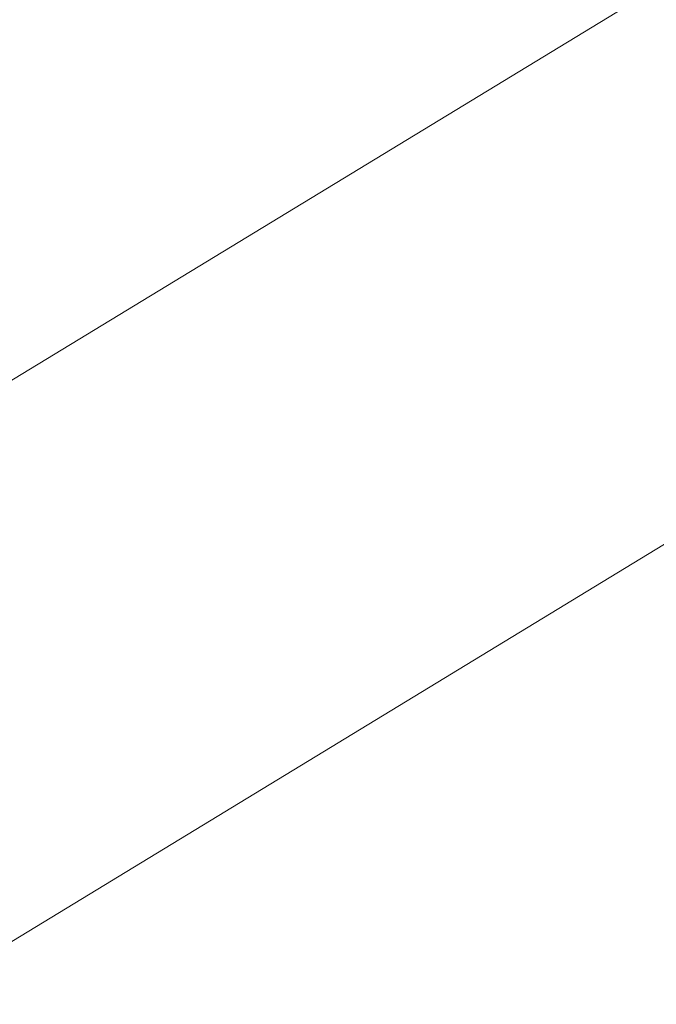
# Model space of a CAD drawing. Extents: x 1620613 to 1693141, y 557269 to 607790.
# Tile 465 of 656: x 1620828.567 to 1620828.814, y 607313.131 to 607313.512. Entities that reach past the tile are written whole.
import ezdxf

# ---------------------------------------------------------------- set-up
doc = ezdxf.new("R2010")
doc.units = 0
doc.header["$LTSCALE"] = 10
doc.header["$MEASUREMENT"] = 0
doc.linetypes.add('DGN Style 2', pattern=[7.346996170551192, 4.408197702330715, -2.938798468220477])
doc.linetypes.add('DGN Style 3', pattern=[10.28579463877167, 7.346996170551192, -2.938798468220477])
doc.layers.add('DT_X_Contour_Minor', color=136, linetype='DGN Style 3', lineweight=0)
doc.layers.add('SV_X_Top_of_Bank', color=97, linetype='DGN Style 2', lineweight=0)

# ---------------------------------------------------------------- blocks, each defined once
blk = doc.blocks.new('*U1004')
at = {"layer": 'DT_X_Contour_Minor', "transparency": 33554559, "flags": 128}
for points, elevation in [([(-15.21616715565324, 53.13950447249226), (-19.81874134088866, 49.86354265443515), (-20.72156229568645, 49.22141635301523), (-21.45749336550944, 48.69902108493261), (-22.02653455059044, 48.29635685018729), (-22.42868585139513, 48.01342364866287), (-23.27856947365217, 47.41857648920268), (-23.80416834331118, 46.98556298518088), (-24.74355223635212, 46.13265784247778), (-26.09672115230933, 44.85986106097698), (-27.86367509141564, 43.16717264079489), (-33.12726562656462, 38.09348133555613), (-34.87997650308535, 36.41065848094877), (-36.19041623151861, 35.16745839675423), (-37.05858481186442, 34.36388108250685), (-37.48448224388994, 33.99992653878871), (-38.03051386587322, 33.61554478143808), (-38.21858775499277, 33.48693160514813), (-38.37328570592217, 33.38937839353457), (-38.49460771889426, 33.32288514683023), (-38.5825537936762, 33.28745186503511), (-38.77257540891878, 33.23437640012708), (-38.88521126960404, 33.17604471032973), (-39.08060264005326, 33.04085623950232), (-39.3587495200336, 32.82881098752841), (-39.71965190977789, 32.53990895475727), (-40.79239896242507, 31.66702782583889), (-41.21281239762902, 31.37527341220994), (-41.66949241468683, 31.15467101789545), (-42.16243901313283, 31.00522064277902), (-42.6916521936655, 30.92692228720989), (-44.15124278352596, 30.8129960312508), (-44.65910627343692, 30.77541925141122), (-45.08800380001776, 30.74813360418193), (-45.43793536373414, 30.73113908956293), (-45.7089009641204, 30.72443570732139), (-46.78915318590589, 30.71716589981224), (-50.25550565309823, 29.22997960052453), (-51.06818505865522, 28.88110715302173), (-52.02064364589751, 28.47185536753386), (-53.11288141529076, 28.00222424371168), (-54.34489836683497, 27.47221378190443), (-57.81664914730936, 25.97834676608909), (-59.108489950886, 25.4196177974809), (-60.38019927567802, 24.86383115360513), (-61.63177712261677, 24.31098683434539), (-62.86322349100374, 23.76108483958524), (-66.12023850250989, 22.29860262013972), (-67.36429721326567, 21.74074830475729), (-68.65371208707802, 21.16404702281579), (-69.9884831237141, 20.56849877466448), (-71.36861032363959, 19.95410356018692), (-75.10942440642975, 18.29058703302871), (-76.51567851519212, 17.66446206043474), (-77.92883027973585, 17.03372453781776), (-79.34887969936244, 16.39837446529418), (-80.77582677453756, 15.75841184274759), (-84.59021584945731, 14.04569478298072), (-85.96780275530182, 13.42649090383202), (-87.23977166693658, 12.8534170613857), (-88.40612258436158, 12.32647325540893), (-89.46685550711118, 11.84565948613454), (-92.15465264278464, 10.62499615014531), (-93.16140094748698, 10.16824392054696), (-94.16579800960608, 9.713484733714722), (-95.16784382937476, 9.260718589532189), (-96.16753840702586, 8.809945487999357), (-98.83025562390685, 7.610541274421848), (-99.75191201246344, 7.19545492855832), (-100.5198432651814, 6.84974905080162), (-101.1340493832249, 6.573423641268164), (-101.5945303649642, 6.366478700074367), (-102.6175128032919, 5.907132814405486), (-103.011255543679, 5.728681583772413), (-103.425246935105, 5.537837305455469), (-103.8594869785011, 5.334599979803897), (-104.3139756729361, 5.1189696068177), (-105.5529437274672, 4.527431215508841), (-105.9805033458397, 4.32358178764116), (-106.3339561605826, 4.1556872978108), (-106.613302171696, 4.023747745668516), (-106.818541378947, 3.927763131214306), (-107.2670368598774, 3.719744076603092), (-107.4843943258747, 3.619638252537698), (-107.8000951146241, 3.475335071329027), (-108.2141392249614, 3.286834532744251), (-108.7265266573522, 3.054136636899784), (-110.2240175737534, 2.374679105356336), (-110.7152033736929, 2.152073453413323), (-111.0656425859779, 1.993849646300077), (-111.2753352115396, 1.900007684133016), (-111.3442812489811, 1.870547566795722), (-111.3404752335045, 1.87782971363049), (-111.3429190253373, 1.878463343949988), (-111.3531049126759, 1.874902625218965), (-111.371032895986, 1.867147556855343), (-111.3967029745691, 1.855198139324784), (-111.4754793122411, 1.817740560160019), (-111.5018743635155, 1.805381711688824), (-111.5219772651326, 1.796398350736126), (-111.5357880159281, 1.79079047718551), (-111.5433066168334, 1.788558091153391), (-111.5549666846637, 1.787105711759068), (-111.5624210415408, 1.784814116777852), (-111.5760390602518, 1.779028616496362), (-111.5958207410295, 1.769749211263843), (-111.6217660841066, 1.756975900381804), (-111.6991718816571, 1.718255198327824), (-111.7342200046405, 1.700687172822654), (-111.7813100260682, 1.677023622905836), (-111.8404419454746, 1.647264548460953), (-111.9116157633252, 1.611409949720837), (-112.2718580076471, 1.429865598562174), (-113.0350606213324, -0.2474059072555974), (-113.2177541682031, -0.6502334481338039), (-113.4387479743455, -1.13988542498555), (-113.6980420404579, -1.716361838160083), (-113.9956363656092, -2.379662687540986), (-114.8402882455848, -4.264230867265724), (-115.2146300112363, -4.99066763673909), (-115.7041663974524, -5.756551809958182), (-116.3088974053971, -6.561883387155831), (-117.0288230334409, -7.406662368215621), (-120.6572634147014, -11.44100822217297), (-121.7109238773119, -12.4702595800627), (-121.9242665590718, -12.67251216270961), (-122.1127258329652, -12.838162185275), (-122.2763016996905, -12.96720964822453), (-122.4149941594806, -13.0596545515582), (-122.7516628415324, -13.25737088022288), (-123.1181484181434, -13.47519358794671), (-123.9651036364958, -13.98037446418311), (-125.2925284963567, -14.77291350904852), (-127.1004229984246, -15.85281072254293), (-132.5621011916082, -19.11568085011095), (-134.3564604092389, -20.18775530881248), (-135.643279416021, -20.95682608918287), (-136.4225582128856, -21.4228931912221), (-136.6942967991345, -21.5859566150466), (-136.7422127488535, -21.61678750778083), (-136.7928334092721, -21.64935871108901), (-136.9087584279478, -21.72394915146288), (-137.0899878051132, -21.84055882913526), (-137.3365215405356, -21.99918774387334), (-138.0810173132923, -22.47822383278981), (-138.3978712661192, -22.6746115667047), (-138.790061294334, -22.90449770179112), (-139.2575873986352, -23.16788223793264), (-139.8004495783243, -23.46476517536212), (-142.5095905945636, -24.92838181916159), (-153.1870326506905, -30.13426355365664), (-155.2248335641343, -31.12493864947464), (-156.7621897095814, -31.86587176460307), (-157.7991010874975, -32.35706289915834), (-158.3355676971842, -32.59851205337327), (-159.0988856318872, -32.90938715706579), (-159.3740378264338, -33.02320973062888), (-159.6270059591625, -33.13152112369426), (-159.8577900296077, -33.23432133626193), (-160.0663900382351, -33.33161036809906), (-160.5930779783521, -33.58369954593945), (-160.8051329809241, -33.66154300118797), (-161.0462820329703, -33.70600648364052), (-161.3165251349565, -33.71708999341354), (-161.615862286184, -33.69479353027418), (-162.4528867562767, -33.59082966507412), (-162.9269289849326, -33.66899306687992), (-163.721287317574, -33.98145617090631), (-164.8359617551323, -34.52821897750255), (-166.2709522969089, -35.30928148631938), (-170.5246818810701, -37.7045144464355), (-172.1231266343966, -38.57648387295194), (-173.7281637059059, -39.39596743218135), (-175.339793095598, -40.16296512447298), (-176.9580148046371, -40.87747694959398), (-181.2820624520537, -42.71286066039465), (-182.7909117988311, -43.35069092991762), (-184.0744241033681, -43.88764395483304), (-185.1325993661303, -44.32371973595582), (-185.9654375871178, -44.65891827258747), (-187.8858901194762, -45.41827804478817), (-188.520472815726, -45.67012349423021), (-188.9838815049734, -45.85614001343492), (-189.2761161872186, -45.97632760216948), (-189.3971768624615, -46.0306862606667), (-189.4917733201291, -46.08787077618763), (-189.8211518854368, -46.28819430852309), (-190.7383402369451, -46.84627651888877), (-192.2433383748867, -47.76211740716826), (-194.3361462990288, -49.03571697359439), (-200.7007138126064, -52.90899405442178), (-202.8180694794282, -54.19743101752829), (-204.3967108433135, -55.15778409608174), (-205.4366379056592, -55.79005328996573), (-205.9378506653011, -56.09423859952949), (-206.5561322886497, -56.46795424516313), (-206.8614067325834, -56.64589492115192), (-207.3135188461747, -56.89943021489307), (-207.912468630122, -57.22856012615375), (-208.6582560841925, -57.63328465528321), (-212.4812187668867, -59.69838656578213), (-217.9525532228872, -61.78625121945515), (-218.9816974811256, -62.17902329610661), (-219.7242726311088, -62.46254038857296), (-220.1802786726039, -62.63680249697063), (-220.3497156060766, -62.70180962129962), (-220.4194552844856, -62.72948864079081), (-220.8007980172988, -62.87632058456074), (-221.8925214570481, -63.29605715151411), (-223.6946256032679, -63.98869834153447), (-226.2071104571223, -64.95424415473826), (-233.8542443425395, -67.8929058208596), (-236.4554405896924, -68.89391066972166), (-238.5236789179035, -69.69292896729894), (-240.0589593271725, -70.28996071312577), (-241.0612818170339, -70.68500590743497), (-243.0235312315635, -71.46914435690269), (-243.7578034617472, -71.7613185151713), (-244.4889330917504, -72.04973715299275), (-245.2169201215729, -72.33440027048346), (-245.9417645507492, -72.61530786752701), (-247.8704928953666, -73.35938743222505), (-248.5630352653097, -73.6199460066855), (-249.1941161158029, -73.8435620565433), (-249.7637354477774, -74.0302355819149), (-250.271893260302, -74.17996658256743), (-251.5450320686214, -74.52999255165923), (-252.0702619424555, -74.6602527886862), (-252.691097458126, -74.78851402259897), (-253.4075386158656, -74.91477625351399), (-254.2195854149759, -75.03903948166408), (-256.5125177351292, -75.36774275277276), (-256.9049860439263, -75.59858398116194), (-256.3626917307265, -76.04458021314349), (-254.8856347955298, -76.705731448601), (-252.4738152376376, -77.58203768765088), (-244.7959462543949, -80.20572766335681), (-242.204642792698, -81.01907846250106), (-240.1891341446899, -81.49136337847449), (-238.7494203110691, -81.62258241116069), (-237.8855012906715, -81.41273556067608), (-236.3494436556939, -80.39838944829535), (-235.4562545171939, -80.28305411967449), (-233.928730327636, -80.69780771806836), (-231.7668710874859, -81.64265024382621), (-228.9706767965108, -83.11758169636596), (-220.6683786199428, -87.75751747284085), (-217.8834685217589, -89.27032145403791), (-215.7554618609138, -90.32878156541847), (-214.2843586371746, -90.93289780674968), (-213.4701588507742, -91.08267017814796), (-212.174830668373, -90.87627134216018), (-211.6545913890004, -90.75436087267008), (-211.0653696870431, -90.54342859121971), (-210.4071655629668, -90.2434744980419), (-209.6799790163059, -89.85449859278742), (-207.6488383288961, -88.69853376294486), (-206.8963358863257, -88.28145190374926), (-206.1621840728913, -87.89717994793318), (-205.4463828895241, -87.54571789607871), (-204.7489323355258, -87.22706574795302), (-202.9135316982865, -86.42107322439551), (-202.161806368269, -86.10027413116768), (-201.2831808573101, -85.74237124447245), (-200.277655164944, -85.347364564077), (-199.1452292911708, -84.91525409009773), (-195.9562267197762, -83.71348776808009), (-194.8143689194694, -83.26692920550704), (-193.7805474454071, -82.82857825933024), (-192.8547622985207, -82.39843492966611), (-192.0370134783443, -81.97649921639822), (-190.0003983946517, -80.86228080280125), (-189.2093401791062, -80.45351616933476), (-188.3636268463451, -80.06288607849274), (-187.4632583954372, -79.69039053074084), (-186.5082348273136, -79.33602952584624), (-183.88863182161, -78.41524623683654), (-183.0039409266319, -78.10315325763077), (-182.3145704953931, -77.85746178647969), (-181.8205205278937, -77.67817182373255), (-181.5217910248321, -77.56528336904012), (-180.9856063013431, -77.35278283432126), (-180.6732185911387, -77.23195806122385), (-180.1381940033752, -77.02885914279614), (-179.3805325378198, -76.74348607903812), (-178.4002341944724, -76.37583887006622), (-175.4892561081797, -75.28574745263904), (-174.2415284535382, -74.81242216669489), (-172.6815790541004, -74.21001487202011), (-170.8094079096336, -73.47852556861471), (-168.6250150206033, -72.6179542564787), (-162.3836716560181, -70.15098807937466), (-160.3075015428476, -69.33094668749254), (-158.7599987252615, -68.72104714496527), (-157.7411632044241, -68.32128945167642), (-157.2509949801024, -68.131673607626), (-156.6487694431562, -67.906220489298), (-156.3778641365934, -67.78612823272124), (-156.0168173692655, -67.59494130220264), (-155.5656291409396, -67.33265969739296), (-155.0242994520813, -66.99928341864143), (-153.4605650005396, -66.01548710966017), (-152.8529017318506, -65.65113033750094), (-152.2027127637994, -65.29590725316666), (-151.5099980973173, -64.94981785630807), (-150.7747577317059, -64.61286214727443), (-148.7574158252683, -63.72649183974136), (-147.8165163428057, -63.32364140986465), (-146.5068243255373, -62.77986785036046), (-144.8283397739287, -62.09517116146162), (-142.7810626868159, -61.26955134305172), (-136.8299337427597, -58.88000098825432), (-134.7873558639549, -58.07134284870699), (-133.1229689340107, -57.4375311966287), (-131.8367729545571, -56.97856603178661), (-130.9287679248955, -56.69444735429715), (-129.0116757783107, -56.16992619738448), (-128.3709055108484, -55.98933264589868), (-127.8864138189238, -55.84094285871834), (-127.5582007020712, -55.72475683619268), (-127.3862661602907, -55.64077457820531), (-127.1361454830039, -55.45976024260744), (-127.0158877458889, -55.40442056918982), (-126.8427050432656, -55.37416230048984), (-126.6165973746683, -55.36898543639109), (-126.3375647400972, -55.38888997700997), (-125.5229110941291, -55.47541062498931), (-125.2490449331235, -55.50724031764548), (-125.0384366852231, -55.53783890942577), (-124.8910863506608, -55.56720640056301), (-124.8069939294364, -55.59534279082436), (-124.5621644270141, -55.72377337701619), (-121.6953630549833, -54.43029862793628), (-121.1401926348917, -54.18145993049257), (-120.7033105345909, -53.98929015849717), (-120.3847167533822, -53.85378931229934), (-120.1844112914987, -53.77495739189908), (-119.8079811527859, -53.64029750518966), (-119.6632141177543, -53.58463066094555), (-119.5112356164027, -53.51862504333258), (-119.3520456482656, -53.44228065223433), (-119.1856442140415, -53.35559748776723), (-118.732291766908, -53.11065735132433), (-118.5813705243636, -53.02933177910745), (-118.4686211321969, -52.96906016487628), (-118.394043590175, -52.92984250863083), (-118.3576378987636, -52.91167881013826), (-118.3114518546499, -52.8913142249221), (-118.2843343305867, -52.87942948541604), (-118.2376212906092, -52.8590487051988), (-118.1713127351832, -52.8301718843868), (-118.0854086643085, -52.79279902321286), (-117.8302037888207, -52.68181000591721), (-117.7463434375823, -52.64520010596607), (-117.6861660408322, -52.61861216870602), (-117.6496715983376, -52.60204619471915), (-117.6368601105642, -52.59550218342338), (-117.634273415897, -52.59141410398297), (-117.5621176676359, -52.55989399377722), (-117.3475904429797, -52.4683997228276), (-116.9906917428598, -52.31693129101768), (-116.4914215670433, -52.10548869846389), (-114.970205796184, -51.46167623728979), (-114.4185916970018, -51.22624495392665), (-113.9046612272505, -51.00281044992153), (-113.4284143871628, -50.79137272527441), (-112.9898511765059, -50.59193177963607), (-111.8705941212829, -50.07608496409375), (-111.4361631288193, -49.87686495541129), (-110.9723129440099, -49.66609004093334), (-110.479043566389, -49.44376022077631), (-109.9563549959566, -49.20987549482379), (-108.5232932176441, -48.57077635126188), (-107.9104807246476, -48.29830772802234), (-107.1468395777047, -47.96022621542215), (-106.2323697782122, -47.55653181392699), (-105.1670713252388, -47.08722452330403), (-102.1251705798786, -45.74825456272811), (-100.9267181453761, -45.21956756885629), (-99.6127864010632, -44.63773405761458), (-98.18337534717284, -44.00275402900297), (-96.63848498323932, -43.31462748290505), (-92.36480493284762, -41.40876133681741), (-90.7662950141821, -40.69468151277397), (-89.1760252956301, -39.98184164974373), (-87.59399577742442, -39.27024174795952), (-86.02020645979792, -38.55988180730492), (-81.83442187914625, -36.66724191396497), (-80.35566188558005, -35.99873885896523), (-79.05872034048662, -35.41270961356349), (-77.94359724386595, -34.90915417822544), (-77.01029259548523, -34.48807255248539), (-74.76390479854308, -33.47515329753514), (-73.82803864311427, -33.05414123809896), (-72.70523102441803, -32.55079450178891), (-71.39548194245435, -31.96511308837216), (-69.89879139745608, -31.29709699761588), (-65.65836132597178, -29.40594118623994), (-64.17550338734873, -28.7438384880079), (-62.90725212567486, -28.17589725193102), (-61.85360754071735, -27.70211747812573), (-61.01456963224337, -27.32249916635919), (-59.06327744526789, -26.43573228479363), (-58.40143171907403, -26.13440883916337), (-57.87936368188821, -25.89551366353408), (-57.49707333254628, -25.71904675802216), (-57.25456067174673, -25.60500812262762), (-56.79423049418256, -25.38414278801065), (-56.61580828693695, -25.29798916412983), (-56.42578929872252, -25.20517729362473), (-56.2241735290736, -25.1057071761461), (-56.01096097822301, -24.99957881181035), (-55.42693180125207, -24.70769217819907), (-55.17584401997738, -24.58463789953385), (-54.86060255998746, -24.43439003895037), (-54.48120742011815, -24.25694859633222), (-54.03765860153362, -24.05231357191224), (-52.76932351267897, -23.47036206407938), (-52.35306644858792, -23.27972813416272), (-52.05554657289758, -23.14428997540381), (-51.8767638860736, -23.0640475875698), (-51.81671838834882, -23.03900097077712), (-51.81491331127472, -23.04580435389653), (-51.80586088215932, -23.04392634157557), (-51.78005740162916, -23.03318976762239), (-51.73750286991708, -23.01359463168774), (-51.67819728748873, -22.98514093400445), (-51.49771433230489, -22.8974529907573), (-51.39857034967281, -22.84935450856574), (-51.23650061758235, -22.77082501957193), (-51.01150513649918, -22.66186452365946), (-50.72358390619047, -22.52247302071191), (-49.23312474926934, -21.80097365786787), (-49.14244847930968, -20.03365444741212), (-49.00203839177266, -19.51154287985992), (-48.6196693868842, -18.70263069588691), (-47.99534146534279, -17.6069178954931), (-47.12905462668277, -16.22440447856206), (-44.4963445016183, -12.15530121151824), (-43.46803317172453, -10.75049285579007), (-42.35763177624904, -9.587895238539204), (-41.16514031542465, -8.667508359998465), (-39.89055878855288, -7.989332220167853), (-36.38222129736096, -6.503810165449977), (-35.20540522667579, -6.00551539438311), (-34.30621013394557, -5.624772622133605), (-33.68463601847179, -5.361581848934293), (-33.34068288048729, -5.215943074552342), (-32.79363581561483, -4.984309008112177), (-32.37782533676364, -4.731976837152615), (-31.5406792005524, -4.148705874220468), (-30.2821974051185, -3.234496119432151), (-28.60237995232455, -1.989347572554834), (-23.56108586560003, 1.772300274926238), (-21.76660683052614, 3.090607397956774), (-20.1641402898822, 4.224292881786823), (-18.75368624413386, 5.173356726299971), (-17.53524469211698, 5.937798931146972), (-14.54208387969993, 7.730149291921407), (-13.53872524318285, 8.334381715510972), (-12.77351994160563, 8.802816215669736), (-12.24646797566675, 9.1354527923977), (-11.95756934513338, 9.332291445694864), (-11.50471077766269, 9.676130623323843), (-11.13367417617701, 9.918347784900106), (-10.3602082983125, 10.38711988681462), (-9.184313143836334, 11.08244692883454), (-7.605988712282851, 12.00432891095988), (-2.860551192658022, 14.76475411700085), (-1.204194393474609, 15.72995997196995), (0.2057978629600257, 16.5552586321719), (1.369425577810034, 17.24065009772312), (2.286688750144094, 17.78613436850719), (4.404237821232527, 19.05421616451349), (5.349744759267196, 19.62845602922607), (6.598103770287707, 20.40011427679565), (8.149314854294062, 21.36919090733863), (10.00337801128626, 22.5356859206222), (15.35134919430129, 25.90956379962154), (17.17177361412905, 27.06607961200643), (18.62206848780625, 28.00521863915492), (19.70223381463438, 28.72698088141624), (20.41226959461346, 29.23136633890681), (21.81219227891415, 30.28655851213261), (22.32136375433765, 30.52013040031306), (22.79893616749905, 30.42945193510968), (23.24490951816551, 30.01452311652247), (23.6592838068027, 29.27534394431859), (25.5192993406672, 25.06925698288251)], 0.2000414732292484), ([(-17.45736527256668, 52.90326992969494), (-21.39895877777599, 50.0977725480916), (-22.17212463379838, 49.54786270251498), (-22.80236784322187, 49.10048918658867), (-23.28968840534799, 48.75565200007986), (-23.63408632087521, 48.51335114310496), (-24.36191723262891, 48.00393063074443), (-24.86158497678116, 47.58533965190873), (-25.8147150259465, 46.71163209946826), (-27.22130737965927, 45.38280797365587), (-29.08136203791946, 43.59886727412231), (-34.64612420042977, 38.23486997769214), (-36.47441867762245, 36.47166088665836), (-37.78573048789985, 35.20503158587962), (-38.58005963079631, 34.43498207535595), (-38.85740610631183, 34.16151235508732), (-38.94539676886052, 34.04400650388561), (-38.93639807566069, 34.00681650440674), (-38.93534537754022, 33.99954533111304), (-38.93604386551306, 33.99367038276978), (-38.93849353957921, 33.98919165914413), (-38.94269439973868, 33.98610916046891), (-38.95623160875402, 33.97975079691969), (-38.96354734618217, 33.97610134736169), (-38.97534165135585, 33.96992177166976), (-38.99161452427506, 33.96121206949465), (-39.01236596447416, 33.94997224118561), (-39.11965601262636, 33.89161608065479), (-41.00425999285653, 32.35813691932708), (-41.41850579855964, 32.06585747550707), (-41.85355579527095, 31.84622449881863), (-42.30940998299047, 31.69923798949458), (-42.78606836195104, 31.62489794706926), (-45.05901724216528, 31.44748617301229), (-45.41155417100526, 31.3261421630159), (-45.47864930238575, 31.30298905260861), (-45.52884744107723, 31.28553429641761), (-45.56214858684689, 31.27377789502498), (-45.57855274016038, 31.26771984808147), (-45.60682844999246, 31.25629857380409), (-45.61209900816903, 31.25412344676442), (-45.61557950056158, 31.25263748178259), (-45.6172699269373, 31.25184067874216), (-45.61939097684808, 31.2506347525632), (-45.6221740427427, 31.24922665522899), (-45.63966620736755, 31.24067520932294), (-45.69890002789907, 31.21193393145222), (-45.82608510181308, 31.15654833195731), (-46.17424678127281, 31.00658998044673), (-46.74338506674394, 30.76205887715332), (-47.53349995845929, 30.42295502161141), (-49.93510847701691, 29.39258107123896), (-50.87372427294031, 28.98969278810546), (-51.88836527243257, 28.55380840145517), (-52.97903147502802, 28.08492791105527), (-54.14572288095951, 27.5830513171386), (-57.35826690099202, 26.20071892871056), (-58.58553470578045, 25.6693915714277), (-59.85793010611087, 25.11215879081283), (-61.17545310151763, 24.52902058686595), (-62.53810369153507, 23.91997695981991), (-66.2320087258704, 22.26132005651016), (-67.60640780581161, 21.64488324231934), (-68.95917626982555, 21.0395654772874), (-70.29031411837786, 20.44536676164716), (-71.5998213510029, 19.8622870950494), (-75.06299981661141, 18.3222333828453), (-76.39654123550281, 17.72836383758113), (-77.7997816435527, 17.10179548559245), (-79.27272104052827, 16.44252832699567), (-80.81535942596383, 15.7505623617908), (-85.0219937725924, 13.86172137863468), (-86.5189906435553, 13.18894839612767), (-87.85500549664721, 12.58726018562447), (-89.03003833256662, 12.05665674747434), (-90.04408915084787, 11.5971380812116), (-92.53358197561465, 10.46653466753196), (-93.46605290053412, 10.0434813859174), (-94.39634605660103, 9.622274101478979), (-95.32446144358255, 9.202912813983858), (-96.25039906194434, 8.785397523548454), (-98.7166623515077, 7.674484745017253), (-99.58089384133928, 7.285275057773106), (-100.32389084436, 6.950830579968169), (-100.9456533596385, 6.671151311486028), (-101.4461813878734, 6.446237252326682), (-102.6192768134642, 5.919486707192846), (-103.0579989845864, 5.720960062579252), (-103.4943439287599, 5.520443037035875), (-103.9283116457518, 5.317935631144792), (-104.3599021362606, 5.113437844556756), (-105.5076404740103, 4.565456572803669), (-105.9101584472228, 4.373629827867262), (-106.2569086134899, 4.209135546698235), (-106.5478909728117, 4.071973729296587), (-106.7831055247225, 3.962144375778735), (-107.3359872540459, 3.705709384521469), (-107.582444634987, 3.592054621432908), (-107.907155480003, 3.44341657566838), (-108.3101197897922, 3.25979524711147), (-108.7913375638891, 3.041190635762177), (-110.1789229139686, 2.411600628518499), (-110.6338851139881, 2.205665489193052), (-110.9580827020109, 2.060052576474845), (-111.1515156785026, 1.974761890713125), (-111.214184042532, 1.949793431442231), (-111.2069468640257, 1.96364050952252), (-111.2115937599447, 1.964845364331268), (-111.2309623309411, 1.958074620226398), (-111.2650525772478, 1.943328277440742), (-111.3138644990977, 1.920606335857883), (-111.4636585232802, 1.849380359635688), (-111.5138489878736, 1.825879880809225), (-111.5520748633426, 1.808797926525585), (-111.5783361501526, 1.798134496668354), (-111.5926328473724, 1.793889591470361), (-111.6148045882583, 1.791127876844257), (-111.6289791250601, 1.786770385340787), (-111.6548739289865, 1.775769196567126), (-111.6924890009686, 1.758124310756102), (-111.7418243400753, 1.733835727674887), (-111.8890122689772, 1.660207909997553), (-111.9556566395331, 1.62680212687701), (-112.0451988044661, 1.581805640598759), (-112.1576387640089, 1.525218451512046), (-112.2929765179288, 1.457040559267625), (-112.9779808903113, 1.111832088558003), (-114.4292185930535, -2.077517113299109), (-114.7156034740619, -2.707376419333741), (-114.9527991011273, -3.230090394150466), (-115.140805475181, -3.645659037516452), (-115.2796225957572, -3.954082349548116), (-115.5842159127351, -4.633684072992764), (-115.7192088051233, -4.895647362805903), (-115.8957424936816, -5.171835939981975), (-116.1138169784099, -5.46224980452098), (-116.373432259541, -5.766888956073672), (-117.6818987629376, -7.221730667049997), (-120.7368154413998, -10.20587712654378), (-121.3553677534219, -10.7922755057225), (-121.9017746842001, -11.27255073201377), (-122.3760362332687, -11.64670280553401), (-122.7781524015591, -11.91473172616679), (-123.7542683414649, -12.48797797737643), (-124.3046113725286, -12.81351193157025), (-125.2235535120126, -13.36017910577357), (-126.5110947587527, -14.1279794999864), (-128.1672351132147, -15.11691311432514), (-133.0750748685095, -18.04891371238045), (-134.6900997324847, -19.01396191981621), (-135.8542945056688, -19.71010609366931), (-136.5676591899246, -20.13734623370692), (-136.8301937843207, -20.29568234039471), (-136.929179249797, -20.35937324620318), (-137.0337521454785, -20.42665931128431), (-137.273231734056, -20.58074932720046), (-137.6476180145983, -20.82164329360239), (-138.1569109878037, -21.14934121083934), (-139.6949011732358, -22.1389409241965), (-140.3494626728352, -22.54464155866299), (-141.1596545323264, -23.01954367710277), (-142.125476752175, -23.56364727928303), (-143.2469293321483, -24.17695236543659), (-148.8435122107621, -27.20051289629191), (-155.6668337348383, -30.52728392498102), (-156.9690717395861, -31.16036576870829), (-157.9515050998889, -31.63385228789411), (-158.6141338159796, -31.9477434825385), (-158.9569578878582, -32.10203935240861), (-159.4447492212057, -32.30070123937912), (-159.6311749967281, -32.37850830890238), (-159.8246088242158, -32.46293310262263), (-160.0250507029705, -32.55397562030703), (-160.232500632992, -32.65163586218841), (-160.7950445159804, -32.9208868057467), (-161.0059018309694, -33.00597154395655), (-161.2165658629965, -33.05928755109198), (-161.4270366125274, -33.08083482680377), (-161.6373140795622, -33.07061337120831), (-162.1977962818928, -33.00099784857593), (-162.5945986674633, -33.09803384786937), (-163.3646441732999, -33.44135348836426), (-164.5079327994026, -34.03095676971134), (-166.0244645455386, -34.86684369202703), (-170.5662066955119, -37.42425367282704), (-172.2728793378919, -38.35526261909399), (-173.9865906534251, -39.23023197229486), (-175.7073406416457, -40.04916173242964), (-177.435129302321, -40.81205189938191), (-182.0519506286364, -42.77170622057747), (-183.6363930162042, -43.44221749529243), (-184.9271041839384, -43.98401057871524), (-185.9240841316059, -44.39708547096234), (-186.6273328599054, -44.68144217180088), (-188.1110211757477, -45.26810245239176), (-188.6012821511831, -45.46267125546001), (-188.9592988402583, -45.60638245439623), (-189.1850712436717, -45.69923604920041), (-189.2785993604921, -45.74123203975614), (-189.3516819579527, -45.78541120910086), (-189.6950575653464, -45.99428155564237), (-190.6703724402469, -46.58775821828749), (-192.2776265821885, -47.56584119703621), (-194.5168199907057, -48.92853049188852), (-201.330588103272, -53.07517703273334), (-203.5688460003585, -54.43730063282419), (-205.1732936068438, -55.41368652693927), (-206.143930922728, -56.00433471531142), (-206.4807579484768, -56.20924519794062), (-206.5338829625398, -56.24135621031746), (-206.56011325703, -56.25664552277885), (-206.5989603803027, -56.27843020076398), (-206.6504243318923, -56.30671024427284), (-206.71450511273, -56.34148565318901), (-207.042988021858, -56.51892674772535), (-216.8652858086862, -60.26712173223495), (-218.7128353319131, -60.9722375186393), (-220.04592770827, -61.48121559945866), (-220.8645629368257, -61.79405597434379), (-221.1687410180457, -61.91075864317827), (-221.2939397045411, -61.96044881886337), (-221.6560887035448, -62.10013437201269), (-222.648636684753, -62.48192339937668), (-224.2715836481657, -63.10581590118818), (-226.5249295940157, -63.97181187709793), (-233.3743840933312, -66.60393911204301), (-235.7518862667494, -67.51956538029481), (-237.7473019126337, -68.29234875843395), (-239.3606310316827, -68.92228924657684), (-240.5918736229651, -69.40938684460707), (-243.3657384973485, -70.51785658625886), (-244.3541457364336, -70.9117544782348), (-245.2389687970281, -71.2620958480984), (-246.0202076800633, -71.56888069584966), (-246.6978623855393, -71.83210902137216), (-248.3668293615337, -72.47597585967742), (-248.9959418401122, -72.7096468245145), (-249.6315540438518, -72.92775959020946), (-250.2736659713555, -73.1303141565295), (-250.922277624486, -73.31731052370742), (-252.6605749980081, -73.79522323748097), (-253.3777047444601, -73.97307582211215), (-254.2253709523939, -74.14819904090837), (-255.2035736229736, -74.32059289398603), (-256.3123127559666, -74.49025738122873), (-259.4429990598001, -74.9390568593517), (-259.9788609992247, -75.2542390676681), (-259.2384320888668, -75.86318608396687), (-257.2217123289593, -76.76589790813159), (-253.9287017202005, -77.96237454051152), (-243.4456189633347, -81.5446653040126), (-239.9443442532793, -82.67948381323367), (-237.3028321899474, -83.39722126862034), (-235.5210827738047, -83.69787767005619), (-234.599096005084, -83.58145301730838), (-233.2868148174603, -82.71487920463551), (-232.5237475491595, -82.61634619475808), (-231.218756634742, -82.97067752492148), (-229.3718420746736, -83.77787319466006), (-226.9830038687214, -85.03793320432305), (-219.8902037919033, -89.00191234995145), (-217.497983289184, -90.29225249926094), (-215.6409218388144, -91.19028858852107), (-214.3190194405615, -91.6960206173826), (-213.532276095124, -91.80944858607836), (-212.1478392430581, -91.58885108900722), (-211.5918114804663, -91.45855411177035), (-210.9620558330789, -91.23311130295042), (-210.2585722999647, -90.91252266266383), (-209.4813608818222, -90.49678819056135), (-207.310493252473, -89.26130182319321), (-206.5328441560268, -88.82721764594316), (-205.8280475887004, -88.45157989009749), (-205.1961035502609, -88.13438855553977), (-204.6370120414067, -87.87564364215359), (-203.2432380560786, -87.26358576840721), (-202.625732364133, -87.00239332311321), (-201.8185457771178, -86.67785939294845), (-200.8216782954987, -86.28998397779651), (-199.63512991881, -85.83876707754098), (-196.2180930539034, -84.55106669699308), (-194.9945850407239, -84.07257631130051), (-193.8868386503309, -83.60288043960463), (-192.8948538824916, -83.14197908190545), (-192.018630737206, -82.68987223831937), (-189.8363845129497, -81.49598000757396), (-188.9887605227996, -81.05798606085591), (-188.0825732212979, -80.63942339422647), (-187.1178226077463, -80.2402920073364), (-186.0945086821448, -79.86059190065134), (-183.2875871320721, -78.87396665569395), (-182.3396351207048, -78.53955701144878), (-181.6009702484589, -78.276297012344), (-181.0715925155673, -78.08418665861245), (-180.7515019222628, -77.96322594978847), (-180.1769765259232, -77.73553025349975), (-179.8737207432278, -77.61785036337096), (-179.3948474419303, -77.4355824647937), (-178.7403566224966, -77.1887265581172), (-177.9102482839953, -76.87728264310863), (-175.4624693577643, -75.96064819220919), (-174.3456440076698, -75.53590440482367), (-172.8310021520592, -74.94914888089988), (-170.9185437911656, -74.20038162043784), (-168.6082689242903, -73.28960262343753), (-161.9171139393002, -70.64484298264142), (-159.6972275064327, -69.7679149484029), (-158.0559344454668, -69.12070057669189), (-156.9932347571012, -68.70319986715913), (-156.5091284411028, -68.51541282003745), (-155.9896360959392, -68.32093224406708), (-155.7559475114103, -68.21733815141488), (-155.4445010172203, -68.05241630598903), (-155.0552966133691, -67.82616670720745), (-154.5883343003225, -67.5385893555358), (-153.2394242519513, -66.68994607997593), (-152.7152412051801, -66.37564430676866), (-152.1543746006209, -66.06922144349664), (-151.5568244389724, -65.77067749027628), (-150.9225907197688, -65.480012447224), (-149.182389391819, -64.71541087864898), (-148.3115284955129, -64.34412459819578), (-147.0040968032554, -63.80371693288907), (-145.2600943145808, -63.09418788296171), (-143.0795210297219, -62.21553744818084), (-136.6825645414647, -59.64697444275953), (-134.4940270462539, -58.77966739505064), (-132.726131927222, -58.10416850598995), (-131.378879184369, -57.62047777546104), (-130.4522688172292, -57.32859520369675), (-128.5421643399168, -56.8059858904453), (-127.9128130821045, -56.63172460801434), (-127.4573376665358, -56.50089774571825), (-127.1757380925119, -56.41350530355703), (-127.0680143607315, -56.36954728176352), (-126.9710139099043, -56.26575682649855), (-126.7956728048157, -56.1396739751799), (-126.7287661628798, -56.11255874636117), (-126.6031924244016, -56.08524856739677), (-126.418951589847, -56.05774343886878), (-126.176043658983, -56.03004336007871), (-125.4500663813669, -55.9559165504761), (-125.2042487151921, -55.92880988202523), (-125.0112786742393, -55.90308498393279), (-124.8711562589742, -55.87874185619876), (-124.7838814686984, -55.85578049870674), (-124.6216121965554, -55.79639257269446), (-124.5715618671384, -55.77771408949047), (-124.5431128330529, -55.76621958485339), (-124.5362650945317, -55.76190905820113), (-124.5510186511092, -55.76478251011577), (-124.6191631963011, -55.78202368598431), (-124.5718470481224, -55.75624373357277), (-124.3787901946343, -55.66597299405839), (-124.0399926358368, -55.511211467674), (-123.555454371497, -55.29195915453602), (-122.0690313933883, -54.62129860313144), (-121.5602130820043, -54.39369512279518), (-121.1485753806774, -54.21388009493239), (-120.834118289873, -54.0818535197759), (-120.6168418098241, -53.99761539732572), (-120.1670120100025, -53.83669834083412), (-119.9940170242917, -53.77017708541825), (-119.8124044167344, -53.69130111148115), (-119.622174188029, -53.60007041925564), (-119.42332633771, -53.49648500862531), (-118.8815752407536, -53.20378428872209), (-118.7012260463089, -53.10660114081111), (-118.5664917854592, -53.03457723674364), (-118.4773724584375, -52.98771257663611), (-118.4338680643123, -52.96600716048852), (-118.378676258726, -52.94167170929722), (-118.3462711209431, -52.92746957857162), (-118.2904495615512, -52.90311477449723), (-118.211211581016, -52.86860729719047), (-118.108557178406, -52.82394714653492), (-117.8035902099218, -52.69131651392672), (-117.7033780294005, -52.64756809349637), (-117.6314667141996, -52.61579580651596), (-117.5878562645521, -52.59599965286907), (-117.5725466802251, -52.58817963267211), (-117.5694556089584, -52.58329442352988), (-117.5023191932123, -52.5537070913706), (-117.3032282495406, -52.46860900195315), (-116.9721827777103, -52.32800015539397), (-116.5091827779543, -52.1318805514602), (-115.0985767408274, -51.53488059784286), (-114.5787590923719, -51.31273690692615), (-114.0772606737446, -51.09405579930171), (-113.594081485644, -50.87883727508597), (-113.1292215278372, -50.66708133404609), (-111.914020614, -50.10701560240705), (-111.4423497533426, -49.89071825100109), (-110.938737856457, -49.6618754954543), (-110.4031849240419, -49.42048733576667), (-109.8356909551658, -49.16655377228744), (-108.2797856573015, -48.47267039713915), (-107.637205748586, -48.18686541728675), (-106.8763949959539, -47.84986300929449), (-105.9973533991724, -47.46166317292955), (-105.0000809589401, -47.02226590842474), (-102.1830466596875, -45.78227663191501), (-101.0416261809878, -45.27859689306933), (-99.730140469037, -44.69754963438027), (-98.24858952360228, -44.03913485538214), (-96.59697334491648, -43.3033525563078), (-91.96590989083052, -41.23810973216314), (-90.26453862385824, -40.47824782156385), (-88.63372241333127, -39.7475942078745), (-87.07346125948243, -39.0461488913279), (-85.58375516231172, -38.37391187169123), (-81.70527897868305, -36.62022421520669), (-80.33508533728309, -36.00080075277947), (-79.13336155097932, -35.4577961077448), (-78.1001076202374, -34.99121027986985), (-77.23532354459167, -34.60104326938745), (-75.15385914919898, -33.66248966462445), (-74.2553197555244, -33.25839136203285), (-73.12079987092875, -32.75001165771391), (-71.75029949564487, -32.13735055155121), (-70.14381862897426, -31.4204080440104), (-65.54522899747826, -29.36951948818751), (-63.95151954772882, -28.65803548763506), (-62.61933342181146, -28.0617499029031), (-61.54867061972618, -27.58066273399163), (-60.73953114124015, -27.21477398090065), (-58.93052363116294, -26.39266852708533), (-58.31693849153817, -26.11331703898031), (-57.83293870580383, -25.89184166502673), (-57.47852427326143, -25.72824240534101), (-57.25369519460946, -25.62251925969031), (-56.82693145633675, -25.41775902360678), (-56.65531035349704, -25.33478436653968), (-56.46051984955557, -25.23943057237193), (-56.24255994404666, -25.13169764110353), (-56.0014306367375, -25.01158557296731), (-55.32752661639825, -24.67478120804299), (-55.05126318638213, -24.53896794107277), (-54.72790091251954, -24.38413141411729), (-54.35743979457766, -24.21027162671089), (-53.93987983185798, -24.01738857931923), (-52.76358814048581, -23.47766943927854), (-52.37750348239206, -23.30100356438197), (-52.10146827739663, -23.1757952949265), (-51.93548252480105, -23.10204463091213), (-51.87954622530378, -23.07975157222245), (-51.87711536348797, -23.08891355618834), (-51.86492463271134, -23.08638447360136), (-51.83017558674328, -23.07192573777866), (-51.77286822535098, -23.04553734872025), (-51.69300254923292, -23.00721930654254), (-51.44994965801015, -22.88913165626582), (-51.31643438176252, -22.82435836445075), (-51.09817822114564, -22.71860422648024), (-50.7951811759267, -22.5718692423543), (-50.40744324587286, -22.38415341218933), (-48.4002708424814, -21.41252423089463), (-48.36751615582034, -20.77412141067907), (-48.22934931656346, -20.45036320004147), (-47.82888652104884, -19.75268977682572), (-47.16612776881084, -18.68110114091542), (-46.24107306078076, -17.23559729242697), (-43.42453256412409, -12.8823667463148), (-42.35470139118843, -11.39228932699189), (-41.25761324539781, -10.18697997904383), (-40.13326812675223, -9.266438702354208), (-38.98166603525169, -8.63066549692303), (-35.87438449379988, -7.314961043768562), (-34.83209626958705, -6.873628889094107), (-34.0356927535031, -6.536410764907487), (-33.48517394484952, -6.303306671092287), (-33.18053984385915, -6.174316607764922), (-32.69602851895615, -5.96916181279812), (-32.28319507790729, -5.712428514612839), (-31.40807824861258, -5.096094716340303), (-30.07067803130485, -4.120160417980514), (-28.27099442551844, -2.784625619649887), (-22.85546029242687, 1.256267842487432), (-20.95785962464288, 2.654420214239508), (-19.32670822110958, 3.818207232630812), (-17.96200608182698, 4.747628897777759), (-16.86375320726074, 5.442685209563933), (-14.29034455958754, 6.983681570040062), (-13.4230960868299, 7.5066692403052), (-12.75140715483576, 7.919884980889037), (-12.2752777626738, 8.223328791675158), (-11.99470791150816, 8.417000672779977), (-11.50726769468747, 8.787096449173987), (-11.10789761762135, 9.047810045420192), (-10.27536754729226, 9.552379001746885), (-9.009677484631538, 10.30080331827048), (-7.310827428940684, 11.2930829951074), (-2.203013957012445, 14.26430261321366), (-0.4445038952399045, 15.288643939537), (1.00016618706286, 16.13325320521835), (2.130996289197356, 16.79813040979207), (2.947986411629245, 17.28327555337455), (4.70817343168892, 18.33735318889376), (5.556006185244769, 18.85372868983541), (6.779364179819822, 19.61229696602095), (8.37824741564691, 20.61305801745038), (10.35265589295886, 21.85601184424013), (16.11844548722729, 25.49347908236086), (18.05360645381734, 26.71963120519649), (19.53474715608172, 27.66998714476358), (20.56186759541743, 28.34454690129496), (21.13496777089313, 28.7433104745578), (22.05787455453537, 29.43895175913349), (22.41446905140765, 29.54562768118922), (22.79207245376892, 29.34392448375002), (23.19068476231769, 28.83384216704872), (23.61030597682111, 28.01538073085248), (25.61755909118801, 23.47634274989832)], 0.6000414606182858)]:
    blk.add_lwpolyline(points, dxfattribs=dict(at, elevation=elevation))

msp = doc.modelspace()

# ---------------------------------------------------------------- linework, layer by layer
at = {"layer": 'SV_X_Top_of_Bank', "extrusion": (0.007114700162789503, -0.05176716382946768, 0.9986338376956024), "elevation": -18855.21206843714, "flags": 128}
msp.add_lwpolyline([(1688341.399474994, 380495.2335694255), (1688359.531308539, 380495.7043637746), (1688370.463455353, 380498.0725351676), (1688395.572580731, 380506.740670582), (1688420.940108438, 380511.7574321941), (1688444.138128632, 380518.355338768), (1688467.22231404, 380528.7305743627), (1688491.262317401, 380540.2151339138), (1688508.535586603, 380545.2887184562), (1688513.5223003, 380548.4010002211), (1688516.051220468, 380548.1495454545), (1688520.39603739, 380549.3039635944), (1688525.368929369, 380551.0706712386)], dxfattribs=at)
at = {"layer": 'SV_X_Top_of_Bank', "extrusion": (0.04489057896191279, -0.1067836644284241, 0.9932683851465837), "elevation": 8952.639644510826, "flags": 128}
msp.add_lwpolyline([(1729619.200279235, -67683.47041249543), (1729610.048117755, -67689.2494116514), (1729593.286163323, -67692.1110974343), (1729566.643396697, -67690.50938442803), (1729551.852254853, -67691.88192179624), (1729536.554039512, -67691.83763185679), (1729515.835796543, -67695.68964613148), (1729501.149706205, -67697.72199223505), (1729469.279658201, -67698.3224800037)], dxfattribs=at)
at = {"layer": 'SV_X_Top_of_Bank', "extrusion": (0.168901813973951, -0.4467975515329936, 0.8785465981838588), "elevation": 3356.978483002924, "flags": 128}
msp.add_lwpolyline([(1730947.770607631, -3965.265990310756), (1730946.805849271, -3964.96904812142), (1730946.663359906, -3964.804005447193), (1730941.67030618, -3965.055207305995), (1730939.350192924, -3965.361981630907), (1730937.749893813, -3967.172645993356), (1730926.574366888, -3968.532772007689), (1730874.446998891, -3968.466137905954), (1730864.586120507, -3969.339779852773), (1730855.732144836, -3969.748913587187), (1730845.815665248, -3968.420788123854), (1730844.088985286, -3969.592587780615), (1730838.536446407, -3969.077424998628), (1730833.231231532, -3969.713117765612)], dxfattribs=at)

# ---------------------------------------------------------------- block references
at = {"layer": 'DT_X_Contour_Minor', "transparency": 33554559}
msp.add_blockref('*U1004', (1621028.060791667, 607365.3311666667, 1050.599958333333), dxfattribs=at)

doc.saveas('drawing.dxf')
